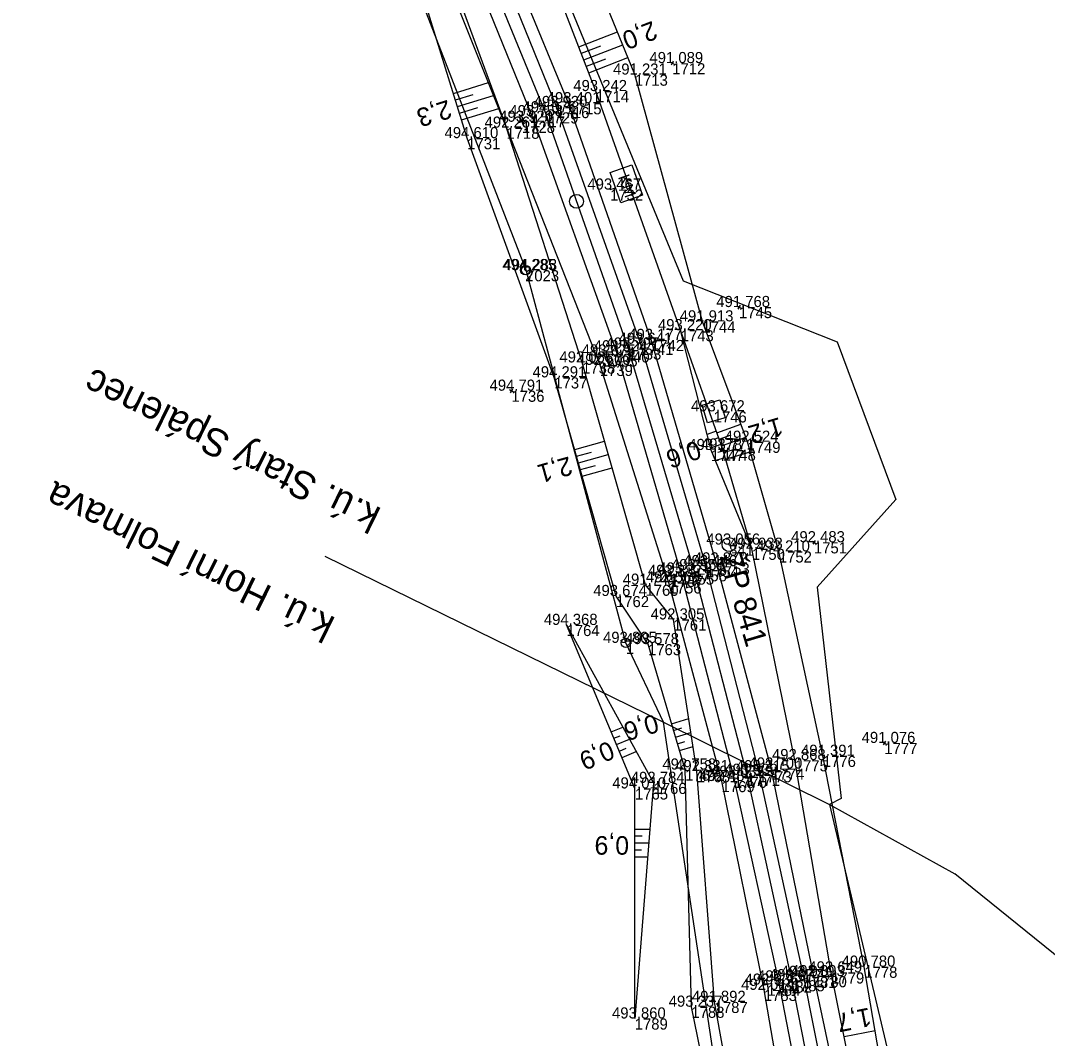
# Model space of a CAD drawing. Extents: x -1234191 to 23050, y -1290331 to -741191.
# Drawn here: x -865181.1 to -865070.3, y -1107322.3 to -1107212.4 of the extents above; entities that cross this region are included whole.
import ezdxf

# ---------------------------------------------------------------- set-up
doc = ezdxf.new("R2010")
doc.units = 0
for name, color, linetype in [('Vrstva 1', 7, 'Continuous'), ('Vrstva 4', 7, 'Continuous'), ('Vrstva 41', 7, 'Continuous'), ('Vrstva 48', 7, 'Continuous'), ('Vrstva 49', 7, 'Continuous'), ('Vrstva 53', 7, 'Continuous'), ('Vrstva 55', 7, 'Continuous'), ('Vrstva 60', 7, 'Continuous'), ('Vrstva 61', 7, 'Continuous'), ('Vrstva 63', 7, 'Continuous'), ('Vrstva 7', 7, 'Continuous')]:
    doc.layers.add(name, color=color, linetype=linetype)

msp = doc.modelspace()

# ---------------------------------------------------------------- linework, layer by layer
at = {"layer": 'Vrstva 1'}
msp.add_lwpolyline([(-865134.6, -1107197.69), (-865124.47, -1107222.35), (-865115.52, -1107247.85), (-865108.44, -1107271.77), (-865102.71, -1107293.86), (-865097.88, -1107316.03), (-865093.53, -1107338.23), (-865089.35, -1107360.68), (-865080.34, -1107409.99), (-865080.33, -1107410.02), (-865078.89, -1107417.87), (-865071.37, -1107459.09), (-865062.43, -1107508.14), (-865053.45, -1107557.3), (-865047.38, -1107590.6), (-865041.22, -1107624.26), (-865037.22, -1107646.41), (-865033.4, -1107668.58), (-865029.98, -1107690.86), (-865027.26, -1107713.25)], dxfattribs=at)
at = {"layer": 'Vrstva 4'}
for points in [[(-865271.55, -1106933.15), (-865268.35, -1106943.65), (-865262.05, -1106962.08), (-865252.65, -1106984.49), (-865242.91, -1107004.09), (-865232.53, -1107023.13), (-865221.46, -1107041.92), (-865210.16, -1107060.85), (-865189.56, -1107095.17), (-865177.27, -1107115.1), (-865166.12, -1107134.16), (-865154.62, -1107154.22), (-865144.26, -1107174.3), (-865133.39, -1107196.86), (-865123.28, -1107221.78), (-865114.21, -1107247.33), (-865107.13, -1107271.34), (-865101.45, -1107293.47), (-865096.61, -1107315.67), (-865092.2, -1107337.76), (-865087.93, -1107360.53), (-865078.96, -1107409.77)], [(-865076.81, -1107408.53), (-865086.19, -1107360.28), (-865090.85, -1107337.52), (-865095.49, -1107315.59), (-865100.08, -1107293.18), (-865105.98, -1107271.04), (-865113.06, -1107246.92), (-865121.97, -1107221.37), (-865132.25, -1107196.44), (-865143.24, -1107173.51), (-865153.52, -1107153.57), (-865165.02, -1107133.51), (-865176.15, -1107114.27), (-865188.18, -1107094.57), (-865209.17, -1107060.36), (-865220.24, -1107041.2), (-865231.43, -1107022.53), (-865239.74, -1107008.36), (-865244.25, -1106997.87), (-865250.7, -1106983.56), (-865260.16, -1106961.26), (-865267.75, -1106943.47), (-865268.35, -1106943.65)], [(-865028.6, -1107713.49), (-865031.37, -1107691.19), (-865034.73, -1107668.92), (-865038.49, -1107646.71), (-865042.61, -1107624.52), (-865048.56, -1107590.94), (-865054.62, -1107557.49), (-865063.64, -1107508.48), (-865072.71, -1107459.19), (-865081.68, -1107410.15), (-865090.67, -1107361), (-865094.96, -1107338.29), (-865099.26, -1107316.16), (-865104.11, -1107294.07), (-865109.82, -1107272.13), (-865116.79, -1107248.15), (-865125.9, -1107222.77), (-865135.88, -1107198.13)], [(-865137.82, -1107199.21), (-865128.67, -1107224.01), (-865118.59, -1107249.61), (-865111.17, -1107273.09), (-865105.44, -1107294.53), (-865100.88, -1107317.07), (-865097.12, -1107338.8), (-865093.03, -1107361.27), (-865083.39, -1107411.09), (-865074.22, -1107459.51), (-865071.26, -1107475.81), (-865065.54, -1107508.7), (-865056.47, -1107557.39), (-865050.26, -1107591.11), (-865046.72, -1107615.18), (-865044.77, -1107624.94), (-865040.7, -1107646.79), (-865036.93, -1107669.17), (-865033.64, -1107691.45), (-865031.02, -1107713.8)]]:
    msp.add_lwpolyline(points, dxfattribs=at)
at = {"layer": 'Vrstva 41'}
msp.add_lwpolyline([(-865105.62, -1107253.39), (-865105.05, -1107255.31), (-865106.97, -1107255.88), (-865107.53, -1107253.96), (-865105.62, -1107253.39)], dxfattribs=at)
at = {"layer": 'Vrstva 48'}
for p, q in [((-865120.85, -1107215.28), (-865116.69, -1107213.67)), ((-865120.58, -1107215.98), (-865118.49, -1107215.18)), ((-865120.31, -1107216.68), (-865116.12, -1107215.06)), ((-865120.04, -1107217.38), (-865117.94, -1107216.57)), ((-865119.77, -1107218.08), (-865115.55, -1107216.45)), ((-865134.4, -1107220.31), (-865130.61, -1107219.14)), ((-865134.18, -1107221.02), (-865132.26, -1107220.43)), ((-865133.96, -1107221.74), (-865130.06, -1107220.53)), ((-865133.73, -1107222.46), (-865131.76, -1107221.84)), ((-865133.51, -1107223.17), (-865129.5, -1107221.93)), ((-865105.96, -1107256.94), (-865103.36, -1107256.02)), ((-865106.01, -1107256.78), (-865107, -1107257.13)), ((-865105.76, -1107257.49), (-865106.29, -1107257.68)), ((-865105.71, -1107257.64), (-865104.4, -1107257.18)), ((-865105.46, -1107258.35), (-865102.83, -1107257.43)), ((-865121.3, -1107258.76), (-865118.08, -1107257.85)), ((-865105.51, -1107258.2), (-865106.63, -1107258.59)), ((-865105.27, -1107258.91), (-865105.83, -1107259.07)), ((-865105.22, -1107259.06), (-865103.89, -1107258.67)), ((-865121.09, -1107259.48), (-865119.48, -1107259.02)), ((-865120.89, -1107260.2), (-865117.67, -1107259.29)), ((-865105.06, -1107259.63), (-865106.11, -1107259.94)), ((-865105.01, -1107259.78), (-865102.34, -1107259)), ((-865120.69, -1107260.92), (-865119.07, -1107260.47)), ((-865120.48, -1107261.64), (-865117.25, -1107260.73)), ((-865117.35, -1107289.22), (-865116.11, -1107288.7)), ((-865110.84, -1107288.34), (-865108.98, -1107287.79)), ((-865110.62, -1107289.06), (-865109.74, -1107288.8)), ((-865117.06, -1107289.91), (-865116.4, -1107289.64)), ((-865110.41, -1107289.78), (-865108.75, -1107289.29)), ((-865116.77, -1107290.6), (-865115.38, -1107290.02)), ((-865116.48, -1107291.3), (-865115.75, -1107290.99)), ((-865110.2, -1107290.5), (-865109.42, -1107290.27)), ((-865109.99, -1107291.22), (-865108.52, -1107290.79)), ((-865116.19, -1107291.99), (-865114.65, -1107291.35)), ((-865114.79, -1107299.71), (-865113.19, -1107299.71)), ((-865114.8, -1107300.46), (-865114.02, -1107300.46)), ((-865114.8, -1107301.21), (-865113.31, -1107301.21)), ((-865114.8, -1107301.96), (-865114.08, -1107301.96)), ((-865114.8, -1107302.71), (-865113.43, -1107302.71)), ((-865092.21, -1107322.12), (-865088.87, -1107321.44))]:
    msp.add_line(p, q, dxfattribs=at)
at = {"layer": 'Vrstva 49'}
for p, q in [((-865111, -1107216.94), (-865110.55, -1107217.15)), ((-865110.66, -1107216.82), (-865110.88, -1107217.27)), ((-865103.79, -1107243.26), (-865103.33, -1107243.48)), ((-865103.45, -1107243.15), (-865103.67, -1107243.6)), ((-865128.01, -1107252.18), (-865128.25, -1107252.62)), ((-865128.35, -1107252.28), (-865127.91, -1107252.52)), ((-865095.69, -1107268.64), (-865095.26, -1107268.89)), ((-865095.35, -1107268.55), (-865095.6, -1107268.98)), ((-865088.08, -1107290.28), (-865087.66, -1107290.56)), ((-865087.73, -1107290.21), (-865088, -1107290.63))]:
    msp.add_line(p, q, dxfattribs=at)
for points in [[(-865074.9, -1107417.19), (-865072.18, -1107415.05), (-865074.1, -1107405.04), (-865082.58, -1107358.94), (-865086.35, -1107336.26), (-865090.03, -1107314.57), (-865094.51, -1107291.81), (-865099.26, -1107269.75), (-865102.65, -1107257.91), (-865107.51, -1107244.92), (-865114.81, -1107218.28), (-865124.92, -1107193.5), (-865136.04, -1107170.58), (-865146.13, -1107150.31), (-865156.6, -1107130.71), (-865169.48, -1107111.06), (-865184.01, -1107092.63), (-865206.67, -1107057.9), (-865209.3, -1107045.87)], [(-865074.9, -1107417.19), (-865075.21, -1107414.83), (-865076.81, -1107408.53), (-865086.19, -1107360.28), (-865089.16, -1107337.27), (-865093.61, -1107315.19), (-865097.54, -1107292.27), (-865102.18, -1107269.46), (-865105.31, -1107258.75), (-865109.86, -1107245.87), (-865119, -1107220.06), (-865128.74, -1107194.89), (-865139.58, -1107171.15), (-865149.96, -1107152.49), (-865160.83, -1107131.9), (-865172.18, -1107112.31), (-865184.96, -1107093.62), (-865206.67, -1107057.9)], [(-865096.04, -1107395.2), (-865101.16, -1107363.31), (-865104.56, -1107339.15), (-865108.7, -1107318.89), (-865109.37, -1107293.29), (-865113.38, -1107279.75), (-865116.84, -1107274.56), (-865123.5, -1107250.96), (-865132.9, -1107225.14), (-865140.69, -1107199.99), (-865150.34, -1107177.34), (-865160.54, -1107157.47), (-865173.5, -1107136.14), (-865183.95, -1107119.17), (-865197.15, -1107102.77), (-865218.2, -1107064.9)], [(-865093.34, -1107394.69), (-865099.19, -1107362.71), (-865102.54, -1107338.61), (-865106.19, -1107318.37), (-865108.1, -1107293.46), (-865110.65, -1107277.09), (-865113.66, -1107273.34), (-865120.5, -1107249.35), (-865128.67, -1107224.01), (-865138.58, -1107199.15)], [(-865102.18, -1107269.46), (-865106.58, -1107258.8), (-865109.86, -1107245.87)], [(-865114.82, -1107320.16), (-865114.79, -1107295.33), (-865122.18, -1107277.68)], [(-865122.18, -1107277.68), (-865112.79, -1107294.73), (-865114.82, -1107320.16)]]:
    msp.add_lwpolyline(points, dxfattribs=at)
at = {"layer": 'Vrstva 53'}
for p, q in [((-865126.69, -1107239.38), (-865126.59, -1107239.38)), ((-865126.56, -1107239.34), (-865126.53, -1107239.44)), ((-865115.83, -1107279.62), (-865115.73, -1107279.62))]:
    msp.add_line(p, q, dxfattribs=at)
for points in [[(-865238.82, -1106657.44), (-865256.95, -1106698.52), (-865276.74, -1106765.17), (-865279.74, -1106831.09), (-865265.56, -1106893.79), (-865256.25, -1106933.64), (-865247.14, -1106989.91), (-865222.8, -1107004.87), (-865201.31, -1107030.96), (-865196.45, -1107073.73), (-865163.46, -1107128.75), (-865136.19, -1107176.03), (-865109.59, -1107240.55), (-865092.98, -1107247.14), (-865086.64, -1107264.13), (-865095.13, -1107273.62), (-865092.53, -1107296.42)], [(-865031.84, -1107728.7), (-865056.26, -1107614.01), (-865082.13, -1107527.34), (-865093.98, -1107443.05), (-865102.44, -1107349.87), (-865111.7, -1107288.18), (-865115.78, -1107279.62), (-865126.55, -1107239.39), (-865152.22, -1107173.12), (-865183.78, -1107119.15), (-865210.51, -1107089.36), (-865241.35, -1107035.57), (-865260.95, -1106990.6), (-865287.43, -1106945.67), (-865298.94, -1106904.64), (-865299.65, -1106898.63), (-865300.82, -1106833.27), (-865292.28, -1106759.44), (-865281, -1106690.92)], [(-865092.53, -1107296.42), (-865093.78, -1107297.05), (-865085.74, -1107331.16), (-865081.78, -1107367.84), (-865071.03, -1107414.61), (-865057, -1107476.66), (-865048.71, -1107534.73), (-865038.9, -1107603.03), (-865032.33, -1107641.03), (-865022.47, -1107702.51), (-865004.69, -1107700.09), (-865003.06, -1107712.55)]]:
    msp.add_lwpolyline(points, dxfattribs=at)
for centre in [(-865126.64, -1107239.38), (-865126.55, -1107239.39), (-865115.78, -1107279.62)]:
    msp.add_circle(centre, 0.499, dxfattribs=at)
at = {"layer": 'Vrstva 55'}
msp.add_line((-865040.73, -1107336.47), (-865080.27, -1107304.56), dxfattribs=at)
msp.add_lwpolyline([(-865148.27, -1107270.27), (-865111.7, -1107288.18), (-865093.78, -1107297.05), (-865080.27, -1107304.56)], dxfattribs=at)
at = {"layer": 'Vrstva 60'}
for p, q in [((-865110.77, -1107217.04), (-865110.77, -1107217.04)), ((-865114.81, -1107218.28), (-865114.81, -1107218.28)), ((-865119, -1107220.06), (-865119, -1107220.06)), ((-865123.28, -1107221.78), (-865123.28, -1107221.78)), ((-865121.97, -1107221.37), (-865121.97, -1107221.37)), ((-865127, -1107223.37), (-865127, -1107223.37)), ((-865125.9, -1107222.77), (-865125.9, -1107222.77)), ((-865124.47, -1107222.35), (-865124.47, -1107222.35)), ((-865128.67, -1107224.01), (-865128.67, -1107224.01)), ((-865132.9, -1107225.14), (-865132.9, -1107225.14)), ((-865117.48, -1107230.69), (-865117.48, -1107230.69)), ((-865126.64, -1107239.38), (-865126.64, -1107239.38)), ((-865126.55, -1107239.39), (-865126.55, -1107239.39)), ((-865103.56, -1107243.37), (-865103.56, -1107243.37)), ((-865107.51, -1107244.92), (-865107.51, -1107244.92)), ((-865109.86, -1107245.87), (-865109.86, -1107245.87)), ((-865114.21, -1107247.33), (-865114.21, -1107247.33)), ((-865113.06, -1107246.92), (-865113.06, -1107246.92)), ((-865118.08, -1107248.6), (-865118.08, -1107248.6)), ((-865116.79, -1107248.15), (-865116.79, -1107248.15)), ((-865115.52, -1107247.85), (-865115.52, -1107247.85)), ((-865120.5, -1107249.35), (-865120.5, -1107249.35)), ((-865118.59, -1107249.61), (-865118.59, -1107249.61)), ((-865123.5, -1107250.96), (-865123.5, -1107250.96)), ((-865128.13, -1107252.4), (-865128.13, -1107252.4)), ((-865106.29, -1107254.63), (-865106.29, -1107254.63)), ((-865106.58, -1107258.8), (-865106.58, -1107258.8)), ((-865105.31, -1107258.75), (-865105.31, -1107258.75)), ((-865102.65, -1107257.91), (-865102.65, -1107257.91)), ((-865095.47, -1107268.76), (-865095.47, -1107268.76)), ((-865104.63, -1107269.01), (-865104.63, -1107269.01)), ((-865102.18, -1107269.46), (-865102.18, -1107269.46)), ((-865099.26, -1107269.75), (-865099.26, -1107269.75)), ((-865105.98, -1107271.04), (-865105.98, -1107271.04)), ((-865109.82, -1107272.13), (-865109.82, -1107272.13)), ((-865108.44, -1107271.77), (-865108.44, -1107271.77)), ((-865107.13, -1107271.34), (-865107.13, -1107271.34)), ((-865111.17, -1107273.09), (-865111.17, -1107273.09)), ((-865110.94, -1107272.39), (-865110.94, -1107272.39)), ((-865113.66, -1107273.34), (-865113.66, -1107273.34)), ((-865116.84, -1107274.56), (-865116.84, -1107274.56)), ((-865122.18, -1107277.68), (-865122.18, -1107277.68)), ((-865110.65, -1107277.09), (-865110.65, -1107277.09)), ((-865115.78, -1107279.62), (-865115.78, -1107279.62)), ((-865113.38, -1107279.75), (-865113.38, -1107279.75)), ((-865087.87, -1107290.42), (-865087.87, -1107290.42)), ((-865094.51, -1107291.81), (-865094.51, -1107291.81)), ((-865109.37, -1107293.29), (-865109.37, -1107293.29)), ((-865100.08, -1107293.18), (-865100.08, -1107293.18)), ((-865097.54, -1107292.27), (-865097.54, -1107292.27)), ((-865108.1, -1107293.46), (-865108.1, -1107293.46)), ((-865104.11, -1107294.07), (-865104.11, -1107294.07)), ((-865102.71, -1107293.86), (-865102.71, -1107293.86)), ((-865101.45, -1107293.47), (-865101.45, -1107293.47)), ((-865114.79, -1107295.33), (-865114.79, -1107295.33)), ((-865112.79, -1107294.73), (-865112.79, -1107294.73)), ((-865105.44, -1107294.53), (-865105.44, -1107294.53)), ((-865093.61, -1107315.19), (-865093.61, -1107315.19)), ((-865090.03, -1107314.57), (-865090.03, -1107314.57)), ((-865100.5, -1107316.51), (-865100.5, -1107316.51)), ((-865099.26, -1107316.16), (-865099.26, -1107316.16)), ((-865097.88, -1107316.03), (-865097.88, -1107316.03)), ((-865096.61, -1107315.67), (-865096.61, -1107315.67)), ((-865095.49, -1107315.59), (-865095.49, -1107315.59)), ((-865100.88, -1107317.07), (-865100.88, -1107317.07)), ((-865106.19, -1107318.37), (-865106.19, -1107318.37)), ((-865108.7, -1107318.89), (-865108.7, -1107318.89)), ((-865114.82, -1107320.16), (-865114.82, -1107320.16))]:
    msp.add_line(p, q, dxfattribs=at)
at = {"layer": 'Vrstva 63'}
msp.add_line((-865104.65, -1107268.96), (-865104.62, -1107269.06), dxfattribs=at)
msp.add_circle((-865104.63, -1107269.01), 0.756, dxfattribs=at)
at = {"layer": 'Vrstva 7'}
for p, q in [((-865126.53, -1107223.2), (-865127.47, -1107223.53)), ((-865127.17, -1107222.89), (-865126.84, -1107223.84)), ((-865117.48, -1107230.69), (-865116.89, -1107230.49)), ((-865117.61, -1107248.43), (-865118.55, -1107248.76)), ((-865118.25, -1107248.12), (-865117.92, -1107249.07)), ((-865111.08, -1107271.91), (-865110.8, -1107272.86)), ((-865110.46, -1107272.24), (-865111.42, -1107272.53)), ((-865100.01, -1107316.4), (-865100.99, -1107316.61)), ((-865100.61, -1107316.02), (-865100.4, -1107316.99))]:
    msp.add_line(p, q, dxfattribs=at)
msp.add_lwpolyline([(-865117.47, -1107228.84), (-865115.13, -1107228.02), (-865113.97, -1107231.31), (-865116.31, -1107232.13)], close=True, dxfattribs=at)
msp.add_circle((-865121.1, -1107231.96), 0.75, dxfattribs=at)

# ---------------------------------------------------------------- texts
at = {"layer": 'Vrstva 48'}
for s, rotation, p in [('2,0', 201.1478, (-865112.89, -1107212.45)), ('2,3', 197.1929, (-865134.98, -1107220.98)), ('1,2', 196.3377, (-865099.17, -1107255.23)), ('0,6', 199.4405, (-865108.11, -1107257.73)), ('2,1', 195.7352, (-865121.9, -1107259.47)), ('0,6', 196.4891, (-865112.61, -1107287.26)), ('0,9', 202.7187, (-865117.57, -1107290.15)), ('0,9', 179.9331, (-865115.43, -1107300.48)), ('1,7', 191.4087, (-865089.51, -1107318.97))]:
    msp.add_text(s, height=2, rotation=rotation, dxfattribs=at).set_placement(p)
at = {"layer": 'Vrstva 55'}
for s, p in [('k.ú. Starý Spálenec', (-865142.03, -1107265.16)), ('k.ú. Horní Folmava', (-865146.99, -1107276.97))]:
    msp.add_text(s, height=3, rotation=153.9521, dxfattribs=at).set_placement(p)
at = {"layer": 'Vrstva 60'}
for s, p in [('1712', (-865110.77, -1107218.25)), ('1713', (-865114.81, -1107219.48)), ('1714', (-865119, -1107221.26)), ('1729', (-865124.47, -1107223.55)), ('1716', (-865123.28, -1107222.98)), ('1715', (-865121.97, -1107222.57)), ('1728', (-865127, -1107224.57)), ('1717', (-865125.9, -1107223.97)), ('1718', (-865128.67, -1107225.21)), ('1731', (-865132.9, -1107226.34)), ('1732', (-865117.48, -1107231.89)), ('2', (-865126.64, -1107240.58)), ('7023', (-865126.55, -1107240.59)), ('1745', (-865103.56, -1107244.57)), ('1744', (-865107.51, -1107246.12)), ('1743', (-865109.86, -1107247.07)), ('1733', (-865115.52, -1107249.05)), ('1741', (-865114.21, -1107248.53)), ('1742', (-865113.06, -1107248.12)), ('1735', (-865118.08, -1107249.8)), ('1740', (-865116.79, -1107249.35)), ('1738', (-865120.5, -1107250.55)), ('1739', (-865118.59, -1107250.81)), ('1737', (-865123.5, -1107252.16)), ('1736', (-865128.13, -1107253.6)), ('1746', (-865106.29, -1107255.83)), ('1747', (-865106.58, -1107260)), ('1748', (-865105.31, -1107259.95)), ('1749', (-865102.65, -1107259.11)), ('1751', (-865095.47, -1107269.96)), ('841', (-865104.63, -1107270.21)), ('1750', (-865102.18, -1107270.66)), ('1752', (-865099.26, -1107270.95)), ('1753', (-865105.98, -1107272.24)), ('1755', (-865109.82, -1107273.33)), ('1758', (-865108.44, -1107272.97)), ('1754', (-865107.13, -1107272.54)), ('1760', (-865113.66, -1107274.54)), ('1756', (-865111.17, -1107274.29)), ('1757', (-865110.94, -1107273.58)), ('1762', (-865116.84, -1107275.76)), ('1764', (-865122.18, -1107278.88)), ('1761', (-865110.65, -1107278.29)), ('1', (-865115.78, -1107280.82)), ('1763', (-865113.38, -1107280.95)), ('1777', (-865087.87, -1107291.62)), ('1776', (-865094.51, -1107293.01)), ('1767', (-865109.37, -1107294.49)), ('1774', (-865100.08, -1107294.38)), ('1775', (-865097.54, -1107293.48)), ('1768', (-865108.1, -1107294.66)), ('1770', (-865104.11, -1107295.27)), ('1771', (-865102.71, -1107295.06)), ('1773', (-865101.45, -1107294.67)), ('1765', (-865114.79, -1107296.53)), ('1766', (-865112.79, -1107295.93)), ('1769', (-865105.44, -1107295.73)), ('1779', (-865093.61, -1107316.39)), ('1778', (-865090.03, -1107315.77)), ('1784', (-865100.5, -1107317.71)), ('1782', (-865099.26, -1107317.36)), ('1785', (-865097.88, -1107317.23)), ('1781', (-865096.61, -1107316.87)), ('1780', (-865095.49, -1107316.79)), ('1783', (-865100.88, -1107318.27)), ('1787', (-865106.19, -1107319.57)), ('1788', (-865108.7, -1107320.09)), ('1789', (-865114.82, -1107321.36))]:
    msp.add_text(s, height=1.2, dxfattribs=at).set_placement(p)
at = {"layer": 'Vrstva 61'}
for s, p in [('491.089', (-865113.23, -1107217.04)), ('491.231', (-865117.16, -1107218.28)), ('493.242', (-865121.45, -1107220.06)), ('494.076', (-865126.93, -1107222.35)), ('493.930', (-865125.73, -1107221.78)), ('493.401', (-865124.32, -1107221.37)), ('493.920', (-865129.45, -1107223.37)), ('493.758', (-865128.35, -1107222.77)), ('492.261', (-865131.03, -1107224.01)), ('494.610', (-865135.35, -1107225.14)), ('493.467', (-865119.93, -1107230.69)), ('494.285', (-865129.1, -1107239.38)), ('494.283', (-865129, -1107239.39)), ('491.768', (-865106.01, -1107243.37)), ('491.913', (-865109.96, -1107244.92)), ('493.220', (-865112.31, -1107245.87)), ('493.797', (-865117.97, -1107247.85)), ('493.641', (-865116.57, -1107247.33)), ('493.177', (-865115.51, -1107246.92)), ('493.675', (-865120.54, -1107248.6)), ('493.524', (-865119.24, -1107248.15)), ('492.065', (-865122.95, -1107249.35)), ('492.600', (-865121.05, -1107249.61)), ('494.291', (-865125.85, -1107250.96)), ('494.791', (-865130.49, -1107252.4)), ('493.672', (-865108.74, -1107254.63)), ('492.524', (-865105.1, -1107257.91)), ('493.178', (-865109.03, -1107258.8)), ('493.771', (-865107.67, -1107258.75)), ('493.056', (-865107.08, -1107269.01)), ('492.483', (-865097.93, -1107268.76)), ('492.933', (-865104.63, -1107269.46)), ('492.210', (-865101.71, -1107269.75)), ('492.872', (-865108.43, -1107271.04)), ('493.279', (-865112.28, -1107272.13)), ('493.555', (-865110.9, -1107271.77)), ('493.446', (-865109.58, -1107271.34)), ('491.744', (-865116.11, -1107273.34)), ('492.566', (-865113.62, -1107273.09)), ('493.382', (-865113.39, -1107272.39)), ('493.674', (-865119.3, -1107274.56)), ('494.368', (-865124.63, -1107277.68)), ('492.305', (-865113.1, -1107277.09)), ('493.805', (-865118.24, -1107279.62)), ('493.578', (-865115.84, -1107279.75)), ('491.076', (-865090.32, -1107290.42)), ('492.868', (-865100, -1107292.27)), ('491.391', (-865096.86, -1107291.81)), ('492.758', (-865111.83, -1107293.29)), ('492.700', (-865102.53, -1107293.18)), ('492.331', (-865110.46, -1107293.46)), ('493.037', (-865106.57, -1107294.07)), ('493.339', (-865105.16, -1107293.86)), ('493.215', (-865103.9, -1107293.47)), ('494.010', (-865117.24, -1107295.33)), ('492.784', (-865115.24, -1107294.73)), ('492.484', (-865107.89, -1107294.53)), ('492.649', (-865096.07, -1107315.19)), ('490.780', (-865092.48, -1107314.57)), ('492.936', (-865102.95, -1107316.51)), ('492.851', (-865101.61, -1107316.16)), ('493.077', (-865100.33, -1107316.03)), ('492.910', (-865099.06, -1107315.67)), ('492.393', (-865097.94, -1107315.59)), ('492.014', (-865103.33, -1107317.07)), ('493.237', (-865111.15, -1107318.89)), ('491.892', (-865108.64, -1107318.37)), ('493.860', (-865117.27, -1107320.16))]:
    msp.add_text(s, height=1.2, dxfattribs=at).set_placement(p)
at = {"layer": 'Vrstva 63'}
msp.add_text('ŽP 841', height=2.4, rotation=286.4757, dxfattribs=at).set_placement((-865105.68, -1107270.29))
at = {"layer": 'Vrstva 7'}
msp.add_text('KM', height=1.247, rotation=289.3568, dxfattribs=at).set_placement((-865116.64, -1107229.32))

doc.saveas('drawing.dxf')
